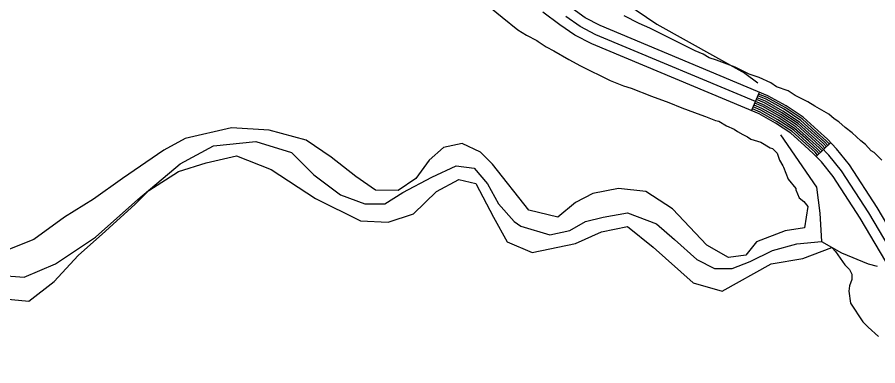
# Model space of a CAD drawing. Extents: x 3245246 to 3283090, y 806824 to 832173.
# Drawn here: x 3254809 to 3256091, y 825461 to 825980 of the extents above; entities that cross this region are included whole.
import ezdxf

# ---------------------------------------------------------------- set-up
doc = ezdxf.new("R2010")
doc.units = 0
for name, color, linetype in [('V-ROAD-CNTR', 7, 'Continuous'), ('V-SITE-VEGE', 7, 'Continuous'), ('V-TOPO-SHOR', 7, 'Continuous')]:
    doc.layers.add(name, color=color, linetype=linetype)

msp = doc.modelspace()

# ---------------------------------------------------------------- linework, layer by layer
at = {"layer": 'V-ROAD-CNTR'}
for p, q in [((3255902.7, 825841), (3255914.3, 825868.7)), ((3255998.8, 825772.9), (3256020.7, 825793.5))]:
    msp.add_line(p, q, dxfattribs=at)
for points in [[(3256539.4, 824878.7), (3256064.4, 825681.2), (3256024.3, 825742.8), (3256006.5, 825764.8), (3255995, 825777), (3255981.2, 825789.3), (3255961.2, 825807.6), (3255938.4, 825822.6), (3255913.8, 825836.4), (3255664.4, 825940.7), (3255639.3, 825953.8), (3255617.2, 825969.2), (3255591.7, 825988)], [(3256565.1, 824894.1), (3256089.9, 825697), (3256048.6, 825760.4), (3256029.1, 825784.5), (3256015.9, 825798.5), (3256001.3, 825811.6), (3255979.6, 825831.4), (3255954, 825848.2), (3255927, 825863.4), (3255677.1, 825967.9), (3255654.9, 825979.5), (3255634.7, 825993.6)], [(3256552.3, 824886.4), (3256077.1, 825689.1), (3256036.4, 825751.6), (3256017.8, 825774.7), (3256005.4, 825787.8), (3255991.3, 825800.4), (3255970.4, 825819.5), (3255946.2, 825835.4), (3255920.4, 825849.9), (3255670.7, 825954.3), (3255647.1, 825966.7), (3255626, 825981.4)], [(3256014.1, 825787.3), (3256009.6, 825792.1), (3255995.3, 825804.9), (3255974.1, 825824.2), (3255949.3, 825840.6), (3255923.1, 825855.3), (3255910.8, 825860.4)], [(3256016.3, 825789.4), (3256011.7, 825794.2), (3255997.3, 825807.1), (3255975.9, 825826.6), (3255950.9, 825843.1), (3255924.4, 825858), (3255912, 825863.2)], [(3256018.5, 825791.4), (3256013.8, 825796.4), (3255999.3, 825809.3), (3255977.8, 825829), (3255952.4, 825845.7), (3255925.7, 825860.7), (3255913.1, 825865.9)], [(3256003.2, 825777), (3255999.2, 825781.3), (3255985.2, 825793.7), (3255964.8, 825812.4), (3255941.5, 825827.7), (3255916.5, 825841.8), (3255905, 825846.6)], [(3256005.4, 825779.1), (3256001.3, 825783.5), (3255987.2, 825796), (3255966.7, 825814.7), (3255943.1, 825830.3), (3255917.8, 825844.5), (3255906.2, 825849.3)], [(3256007.6, 825781.1), (3256003.4, 825785.6), (3255989.3, 825798.2), (3255968.5, 825817.1), (3255944.6, 825832.9), (3255919.1, 825847.2), (3255907.3, 825852.1)], [(3256009.8, 825783.2), (3256005.4, 825787.8), (3255991.3, 825800.4), (3255970.4, 825819.5), (3255946.2, 825835.4), (3255920.4, 825849.9), (3255908.5, 825854.9)], [(3256011.9, 825785.3), (3256007.5, 825789.9), (3255993.3, 825802.7), (3255972.2, 825821.9), (3255947.7, 825838), (3255921.7, 825852.6), (3255909.7, 825857.6)], [(3256001, 825775), (3255997.1, 825779.2), (3255983.2, 825791.5), (3255963, 825810), (3255939.9, 825825.2), (3255915.2, 825839.1), (3255903.9, 825843.8)]]:
    msp.add_lwpolyline(points, dxfattribs=at)
at = {"layer": 'V-SITE-VEGE'}
for p, q in [((3255515, 825993.1), (3255531.3, 825980.3)), ((3255531.3, 825980.3), (3255554.5, 825961.7)), ((3255734.9, 825970.9), (3255712.8, 825982.6)), ((3255751.2, 825964), (3255734.9, 825970.9)), ((3255818.7, 825930.2), (3255751.2, 825964)), ((3255554.5, 825961.7), (3255567.3, 825953.5)), ((3255567.3, 825953.5), (3255582.5, 825945.4)), ((3255582.5, 825945.4), (3255584.8, 825944.2)), ((3255584.8, 825944.2), (3255596.4, 825936.1)), ((3255596.4, 825936.1), (3255608.1, 825930.2)), ((3255608.1, 825930.2), (3255630.2, 825917.4)), ((3255830.3, 825925.5), (3255818.7, 825930.2)), ((3255839.6, 825919.7), (3255830.3, 825925.5)), ((3255630.2, 825917.4), (3255647.6, 825908.1)), ((3255850.1, 825916.2), (3255839.6, 825919.7)), ((3255866.4, 825910.4), (3255850.1, 825916.2)), ((3255647.6, 825908.1), (3255691.8, 825886)), ((3255878, 825905.8), (3255866.4, 825910.4)), ((3255899, 825895.3), (3255878, 825905.8)), ((3255691.8, 825886), (3255711.6, 825877.9)), ((3255914.1, 825890.6), (3255899, 825895.3)), ((3255931.5, 825882.5), (3255914.1, 825890.6)), ((3255711.6, 825877.9), (3255723.2, 825874.4)), ((3255723.2, 825874.4), (3255753.5, 825862.7)), ((3255939.7, 825876.7), (3255931.5, 825882.5)), ((3255957.1, 825870.8), (3255939.7, 825876.7)), ((3255753.5, 825862.7), (3255779.1, 825853.4)), ((3255967.6, 825863.9), (3255957.1, 825870.8)), ((3255986.2, 825854.5), (3255967.6, 825863.9)), ((3255779.1, 825853.4), (3255798.9, 825845.3)), ((3255996.7, 825847.6), (3255986.2, 825854.5)), ((3256017.6, 825835.9), (3255996.7, 825847.6)), ((3255798.9, 825845.3), (3255826.8, 825834.8)), ((3255826.8, 825834.8), (3255833.8, 825832.5)), ((3256025.8, 825828.9), (3256017.6, 825835.9)), ((3255833.8, 825832.5), (3255848.9, 825826.6)), ((3255848.9, 825826.6), (3255853.6, 825825.5)), ((3255853.6, 825825.5), (3255865.2, 825818.5)), ((3256032.8, 825824.3), (3256025.8, 825828.9)), ((3256042.1, 825816.1), (3256032.8, 825824.3)), ((3255127.8, 825815.3), (3255058.7, 825799.5)), ((3255184.1, 825812.3), (3255127.8, 825815.3)), ((3255238.9, 825797.2), (3255184.1, 825812.3)), ((3255865.2, 825818.5), (3255876.8, 825813.8)), ((3255876.8, 825813.8), (3255881.5, 825810.3)), ((3255881.5, 825810.3), (3255889.6, 825805.7)), ((3256052.5, 825808), (3256042.1, 825816.1)), ((3255058.7, 825799.5), (3255027.2, 825782.3)), ((3255276.4, 825771.7), (3255238.9, 825797.2)), ((3255889.6, 825805.7), (3255896.6, 825802.2)), ((3255896.6, 825802.2), (3255901.3, 825798.7)), ((3255901.3, 825798.7), (3255916.4, 825794)), ((3256065.3, 825796.4), (3256052.5, 825808)), ((3256072.3, 825790.5), (3256065.3, 825796.4)), ((3255443.8, 825786), (3255422.1, 825767.2)), ((3255471.6, 825792), (3255443.8, 825786)), ((3255498.6, 825779.2), (3255471.6, 825792)), ((3255916.4, 825794), (3255930.4, 825785.9)), ((3255930.4, 825785.9), (3255933.8, 825784.7)), ((3255933.8, 825784.7), (3255940.8, 825777.8)), ((3256080.5, 825781.2), (3256072.3, 825790.5)), ((3255027.2, 825782.3), (3254965.6, 825740.2)), ((3255090.3, 825763.5), (3255135.3, 825774)), ((3255135.3, 825774), (3255187.1, 825753.7)), ((3255313.2, 825743.2), (3255276.4, 825771.7)), ((3255516.7, 825761.2), (3255498.6, 825779.2)), ((3255940.8, 825777.8), (3255944.3, 825767.3)), ((3256085.1, 825778.9), (3256080.5, 825781.2)), ((3256096.8, 825767.3), (3256085.1, 825778.9)), ((3255049, 825750.7), (3255090.3, 825763.5)), ((3255422.1, 825767.2), (3255402.5, 825740.2)), ((3255570.7, 825692.9), (3255516.7, 825761.2)), ((3255944.3, 825767.3), (3255949, 825759.1)), ((3255949, 825759.1), (3255950.1, 825756.8)), ((3255950.1, 825756.8), (3255957.1, 825739.3)), ((3255004.7, 825722.2), (3255049, 825750.7)), ((3255187.1, 825753.7), (3255253.2, 825710.2)), ((3254965.6, 825740.2), (3254922.1, 825709.5)), ((3255342.5, 825722.9), (3255313.2, 825743.2)), ((3255402.5, 825740.2), (3255376.3, 825722.2)), ((3255433.3, 825720.7), (3255466.4, 825738.7)), ((3255466.4, 825738.7), (3255491.9, 825732.7)), ((3255491.9, 825732.7), (3255518.1, 825682.4)), ((3255957.1, 825739.3), (3255968.7, 825725.4)), ((3254984.4, 825701.9), (3255004.7, 825722.2)), ((3255376.3, 825722.2), (3255342.5, 825722.9)), ((3255398.8, 825687.6), (3255433.3, 825720.7)), ((3255704.3, 825725.1), (3255666, 825717.6)), ((3255744.9, 825720.6), (3255704.3, 825725.1)), ((3255784.6, 825695.1), (3255744.9, 825720.6)), ((3255968.7, 825725.4), (3255968.7, 825723.1)), ((3255968.7, 825723.1), (3255973.4, 825711.4)), ((3254922.1, 825709.5), (3254879.3, 825682.4)), ((3255253.2, 825710.2), (3255320, 825677.1)), ((3255666, 825717.6), (3255640.5, 825704.1)), ((3255973.4, 825711.4), (3255980.4, 825705.6)), ((3255980.4, 825705.6), (3255986.2, 825698.6)), ((3254940.1, 825661.4), (3254984.4, 825701.9)), ((3255614.2, 825682.3), (3255570.7, 825692.9)), ((3255640.5, 825704.1), (3255614.2, 825682.3)), ((3255835.7, 825641), (3255784.6, 825695.1)), ((3255986.2, 825698.6), (3255981.3, 825666.5)), ((3254879.3, 825682.4), (3254833.5, 825649.4)), ((3255361.2, 825674.9), (3255398.8, 825687.6)), ((3255518.1, 825682.4), (3255538.4, 825645.6)), ((3255320, 825677.1), (3255361.2, 825674.9)), ((3255678.8, 825660.6), (3255717.8, 825668.8)), ((3255717.8, 825668.8), (3255756.1, 825638)), ((3254899.6, 825625.4), (3254940.1, 825661.4)), ((3255640.5, 825643.3), (3255678.8, 825660.6)), ((3255952.8, 825662), (3255910, 825645.5)), ((3255981.3, 825666.5), (3255952.8, 825662)), ((3254833.5, 825649.4), (3254792.2, 825632.9)), ((3255538.4, 825645.6), (3255575.9, 825629.8)), ((3255575.9, 825629.8), (3255640.5, 825643.3)), ((3255910, 825645.5), (3255894.2, 825626)), ((3255756.1, 825638), (3255815.4, 825584.7)), ((3255868, 825622.3), (3255835.7, 825641)), ((3255979.1, 825620.7), (3256021.9, 825637.2)), ((3256021.9, 825637.2), (3256027.7, 825631.4)), ((3256027.7, 825631.4), (3256041.6, 825611.6)), ((3254863.5, 825586.4), (3254899.6, 825625.4)), ((3255894.2, 825626), (3255868, 825622.3)), ((3255931.8, 825613.2), (3255979.1, 825620.7)), ((3255858.9, 825572), (3255931.8, 825613.2)), ((3256041.6, 825611.6), (3256048.6, 825604.7)), ((3256048.6, 825604.7), (3256052.1, 825597.7)), ((3256052.1, 825597.7), (3256052.1, 825589.5)), ((3254826, 825557.1), (3254863.5, 825586.4)), ((3255815.4, 825584.7), (3255858.9, 825572)), ((3256048.6, 825580.2), (3256047.4, 825572.1)), ((3256052.1, 825589.5), (3256048.6, 825580.2)), ((3256047.4, 825572.1), (3256049.8, 825554.6)), ((3254768.2, 825563.1), (3254826, 825557.1)), ((3256049.8, 825554.6), (3256068.4, 825526.7)), ((3256068.4, 825526.7), (3256076.5, 825518.5)), ((3256076.5, 825518.5), (3256091.7, 825504.6))]:
    msp.add_line(p, q, dxfattribs=at)
at = {"layer": 'V-TOPO-SHOR'}
for points in [[(3255669, 826033.1), (3255761.3, 825970), (3255892.4, 825897.2), (3255911.8, 825882.6)], [(3254779.4, 825596.3), (3254819.2, 825592.9), (3254865.6, 825612.8), (3254925.3, 825652.6), (3254988.3, 825709), (3255051.4, 825762.1), (3255101.1, 825788.6), (3255164.1, 825795.3), (3255217.2, 825778.7), (3255250.4, 825745.5), (3255290.2, 825715.7), (3255326.7, 825702.4), (3255356.5, 825702.4), (3255383, 825719), (3255426.2, 825742.2), (3255462.6, 825758.8), (3255489.2, 825755.5), (3255509.1, 825732.2), (3255525.7, 825702.4), (3255548.9, 825675.9), (3255558.8, 825669.2), (3255601.9, 825656), (3255631.8, 825662.6), (3255655, 825675.9), (3255681.6, 825682.5), (3255718, 825689.1), (3255761.2, 825672.5), (3255787.7, 825649.3), (3255820.9, 825619.5), (3255847.4, 825606.2), (3255873.9, 825606.2), (3255900.5, 825616.2), (3255933.6, 825632.7), (3255970.1, 825642.7), (3256006.6, 825646), (3256036.5, 825629.4), (3256076.3, 825612.8), (3256089.5, 825609.5)], [(3255945.8, 825804.9), (3255999.2, 825727.2), (3256004.1, 825688.3), (3256006.6, 825646)]]:
    msp.add_lwpolyline(points, dxfattribs=at)

doc.saveas('drawing.dxf')
